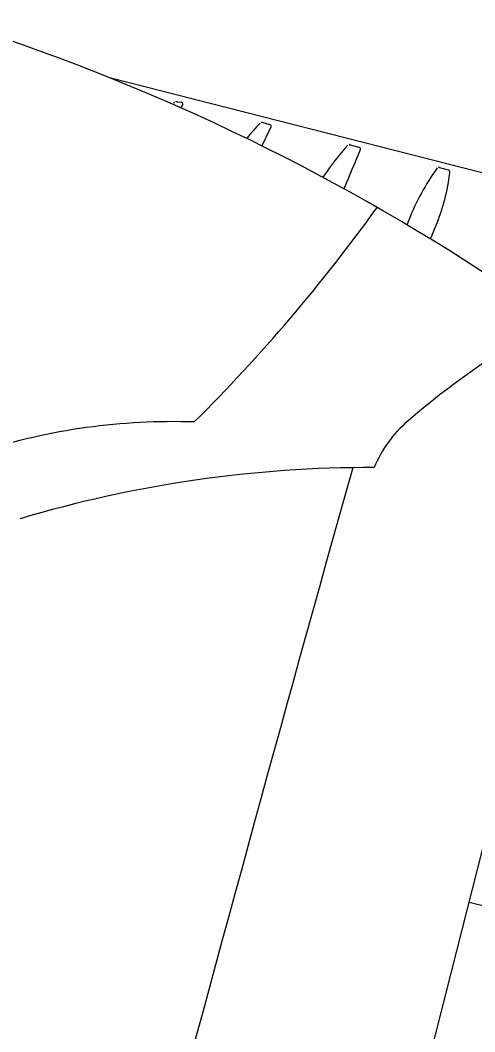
# Model space of a CAD drawing. Extents: x 14104283 to 14120882, y 8635219 to 8671666.
# Drawn here: x 14107532 to 14107534.007, y 8639554.415 to 8639558.877 of the extents above; entities that cross this region are included whole.
import ezdxf

# ---------------------------------------------------------------- set-up
doc = ezdxf.new("R2010")
doc.units = 0
doc.layers.add('Cell', color=7, linetype='Continuous')

msp = doc.modelspace()

# ---------------------------------------------------------------- linework, layer by layer
at = {"layer": 'Cell'}
for p, q in [((14107535.7479, 8639557.7696), (14107532.3998, 8639558.6209)), ((14107532.6922, 8639558.517), (14107532.7114, 8639558.5144)), ((14107532.7183, 8639558.5043), (14107532.7183, 8639558.5043)), ((14107533.0708, 8639558.4258), (14107533.101, 8639558.4171)), ((14107533.1079, 8639558.407), (14107533.1079, 8639558.407)), ((14107533.4574, 8639558.3272), (14107533.4954, 8639558.3169)), ((14107533.8521, 8639558.2269), (14107533.8901, 8639558.2165)), ((14107533.9829, 8639554.9871), (14107534.9763, 8639554.7345))]:
    msp.add_line(p, q, dxfattribs=at)
msp.add_lwpolyline([(14107531.8058, 8639546.4238), (14107533.7633, 8639554.1232), (14107534.3713, 8639556.5146)], dxfattribs=at)
for centre, radius, start, end in [((14107528.8438, 8639549.7829), 9.5265, 56.4793, 72.66095), ((14107533.3429, 8639557.7373), 1.0208, 130.4589, 131.101), ((14107532.6887, 8639558.5067), 0.0109, 71.0379, 138.2086), ((14107527.2975, 8639561.3021), 6.1002, 332.54361, 332.70126), ((14107532.7089, 8639558.5053), 0.00943, 353.6092, 74.7628), ((14107533.9334, 8639557.599), 1.2012, 136.7081, 140.9973), ((14107533.0672, 8639558.4155), 0.0109, 71.0379, 138.2086), ((14107527.6694, 8639560.9811), 6.017, 333.7746, 334.67106), ((14107533.0985, 8639558.408), 0.00943, 353.6092, 74.7628), ((14107534.332, 8639557.523), 1.1949, 137.82, 146.1656), ((14107473.457, 8639583.0854), 64.9571, 337.409563, 337.575678), ((14107533.4529, 8639558.3207), 0.00792, 55.4068, 144.5815), ((14107533.493, 8639558.3078), 0.00943, 353.6092, 74.7628), ((14107534.7411, 8639557.5849), 1.1044, 144.5815, 158.2305), ((14107533.8476, 8639558.2204), 0.00792, 55.4068, 144.5815), ((14107533.8876, 8639558.2074), 0.00943, 353.6092, 74.7628), ((14107534.4768, 8639557.5446), 1.3069, 150.4918, 150.7349), ((14107533.0371, 8639558.3027), 0.8652, 337.3017, 353.6092), ((14107527.4289, 8639562.4796), 7.5763, 314.80975, 324.22979), ((14107535.4217, 8639557.3131), 1.8372, 158.2305, 158.9075), ((14107529.9089, 8639559.6112), 4.2561, 336.4693, 337.3017), ((14107536.1296, 8639554.2943), 3.7105, 119.4339, 130.6781), ((14107532.6777, 8639554.289), 2.817, 88.1553, 107.5994), ((14107534.066, 8639556.6953), 0.5446, 130.6781, 157.53), ((14107805.5984, 8639480.5504), 282.6387, 164.327296, 165.732805), ((14107533.5455, 8639551.5028), 5.4007, 89.8164, 106.6315)]:
    msp.add_arc(centre, radius, start, end, dxfattribs=at)

doc.saveas('drawing.dxf')
